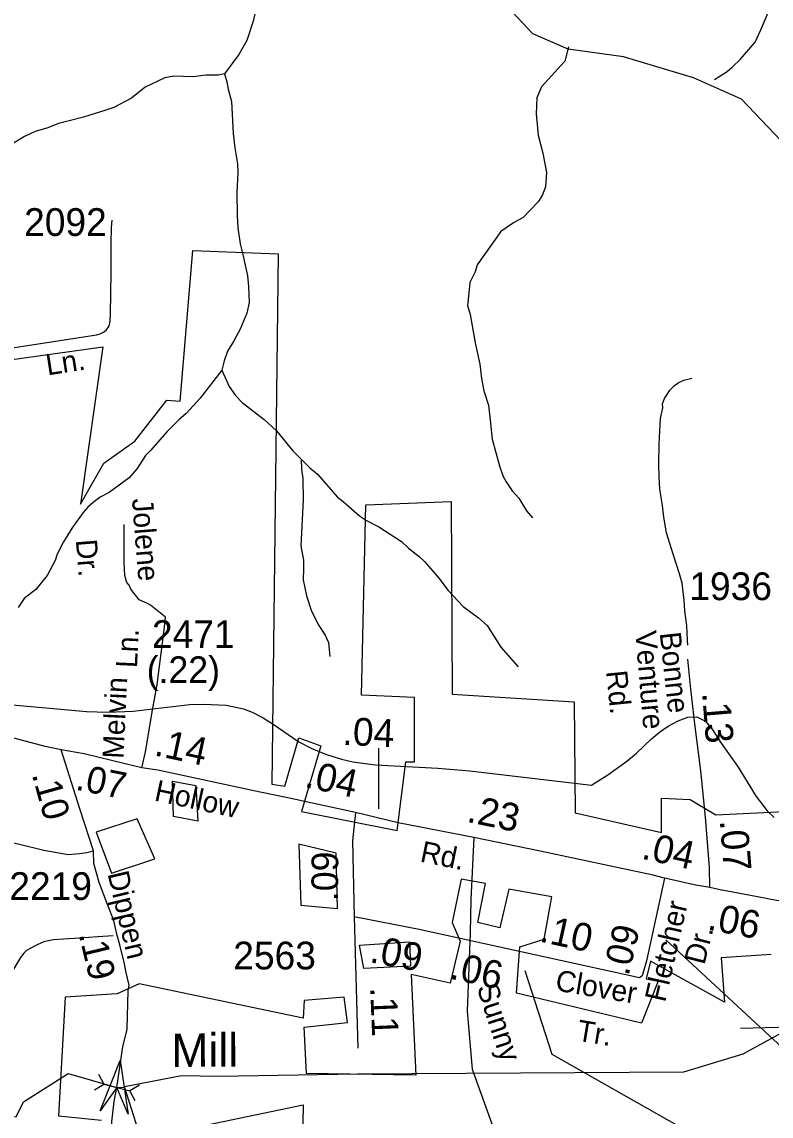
# Model space of a CAD drawing. Extents: x 1547597 to 1699558, y 810033 to 920809.
# Drawn here: x 1646659 to 1650031, y 884657 to 889584 of the extents above; entities that cross this region are included whole.
import ezdxf

# ---------------------------------------------------------------- set-up
doc = ezdxf.new("R2010")
doc.units = 0
for name, color, linetype in [('Exist Boundary Political City Limit New', 7, 'Continuous'), ('Exist Boundary Political City Limit New Hole', 7, 'Continuous'), ('Exist Hydrographic Creek Single Shore', 7, 'Continuous'), ('Exist Hydrographic Creek Single Shore Label', 7, 'Continuous'), ('Exist Hydrographic Misc Water Feature', 7, 'Continuous'), ('Exist Road Non-System Type 51', 7, 'Continuous'), ('Exist Road Non-System Type 51 Label', 7, 'Continuous'), ('Exist Road Primary NC Attributed', 7, 'Continuous'), ('Exist Road Primary NC Label', 7, 'Continuous'), ('Exist Road Primary NC Service Mileage Hundredths English Label', 7, 'Continuous'), ('Exist Road Secondary Mileage Hundredths English Label', 7, 'Continuous'), ('Exist Road Secondary Structure Pipe CELL', 7, 'Continuous'), ('Exist Road Secondary Structure Standard Bridge Attributed CELL', 7, 'Continuous'), ('Exist Road Secondary Type 41 Attributed', 7, 'Continuous'), ('Exist Road Secondary Type 51 Attributed', 7, 'Continuous'), ('Exist Road Secondary Type 51 Label', 7, 'Continuous'), ('Exist Road Secondary Type 51 Number Label', 7, 'Continuous'), ('Map Preparation Boundary City Limit Buffer Line', 7, 'Continuous')]:
    doc.layers.add(name, color=color, linetype=linetype)

msp = doc.modelspace()

# ---------------------------------------------------------------- linework, layer by layer
at = {"layer": 'Exist Boundary Political City Limit New'}
msp.add_line((1649781.9, 886012.9), (1650090.9, 886027.8), dxfattribs=at)
for points in [[(1646593.7, 888060.7), (1647022.3, 888120.6), (1646922.6, 887412.2), (1647027.3, 887596.8), (1647166.8, 887696.5), (1647311.3, 887881.1), (1647371.1, 887876.1), (1647428.4, 888554.6), (1647812.2, 888539.6), (1647784.2, 886151.8), (1647842, 886141.7), (1647904.4, 886359.6), (1648004, 886324.7), (1647917.7, 886028.8), (1648348.3, 885942.5), (1648386.5, 886252.3), (1648426.4, 886252.3), (1648426.4, 886541.7), (1648187.2, 886551.6), (1648207.1, 887409.7), (1648590.8, 887424.6), (1648595.8, 886556.6), (1649144, 886521.7), (1649149, 886022.9), (1649537.7, 885933.1), (1649537.7, 886087.7), (1649667.3, 886082.7), (1649781.9, 886012.9)], [(1650031.1, 885384.3), (1649806.8, 885369.3), (1649821.8, 885169.8), (1649487.9, 885354.4), (1649467.9, 885274.6), (1649522.8, 885264.6), (1649448, 885075), (1648884.9, 885209.7), (1648899.8, 885419.2), (1649009.5, 885454.2), (1649044.3, 885643.7), (1648850, 885678.6), (1648810.1, 885504), (1648710.5, 885529), (1648745.3, 885703.6), (1648635.7, 885723.5), (1648595.8, 885529), (1648630.7, 885444.2), (1648585.9, 885254.6), (1648411.4, 885294.5), (1648431.4, 884840.6), (1647939.2, 884848), (1647929.3, 885057.6), (1648123.6, 885077.5), (1648108.7, 885192.3), (1647929.3, 885177.3), (1647924.3, 885097.5), (1647186.7, 885252.1), (1647087.1, 885207.2), (1646852.8, 885192.3), (1646822.9, 884658.5), (1647017.3, 884638.5)], [(1647089.6, 884534), (1647924, 884708), (1647906.6, 883722)]]:
    msp.add_lwpolyline(points, dxfattribs=at)
at = {"layer": 'Exist Boundary Political City Limit New Hole'}
msp.add_line((1647176.8, 885995.4), (1646992.4, 885935.6), dxfattribs=at)
for points in [[(1647336.2, 886165), (1647440.9, 886145.1), (1647450.9, 885985.4)], [(1647450.9, 885985.4), (1647341.2, 886005.4), (1647336.2, 886165)], [(1646992.4, 885935.6), (1647062.1, 885751), (1647256.5, 885815.8), (1647176.8, 885995.4)], [(1647904.4, 885880.7), (1647914.3, 885606.3), (1648078.8, 885591.3)], [(1648078.8, 885591.3), (1648073.8, 885840.8), (1647904.4, 885880.7)], [(1647904.4, 885880.7), (1647914.3, 885606.3), (1648078.8, 885591.3)], [(1648078.8, 885591.3), (1648073.8, 885840.8), (1647904.4, 885880.7)], [(1648178.5, 885426.7), (1648402.7, 885441.7), (1648407.7, 885331.9)], [(1648407.7, 885331.9), (1648198.4, 885322), (1648178.5, 885426.7)]]:
    msp.add_lwpolyline(points, dxfattribs=at)
at = {"layer": 'Exist Hydrographic Creek Single Shore'}
for points in [[(1650136.1, 888984.4), (1649898.2, 889235.4), (1649682.2, 889331.8), (1649366.2, 889426.8), (1649117.1, 889461.5), (1648959.1, 889530.3), (1648844.1, 889650.9), (1648559.1, 890201.5), (1648242.2, 890933.6), (1648136.2, 891093.2), (1648064.1, 891334.3), (1648068.1, 891741.3), (1648104.2, 891944.1), (1648090.1, 892161), (1647995.1, 892543.7), (1647865.1, 892828.8)], [(1652738.6, 885052.4), (1652608.1, 885168.8), (1651887.2, 885511.8), (1651463.1, 885592.7), (1651154.1, 885569.4), (1650433.2, 885262.3), (1650156.1, 885074.3), (1649904.1, 884935), (1649637.1, 884855.1), (1648169.2, 884845.6), (1647545.4, 884835.1), (1647377.3, 884837.8), (1647119.8, 884788.4)], [(1645305.1, 884404.9), (1645596.1, 884336.5), (1646304.1, 884335.3), (1646455.1, 884434), (1646568.7, 884657.5), (1646632.8, 884653.5), (1646666.1, 884721.6), (1646866.3, 884848.5), (1647086.4, 884785.7), (1647116.1, 884786.7)], [(1647215.1, 884490.7), (1647119.8, 884788.4)]]:
    msp.add_lwpolyline(points, dxfattribs=at)
at = {"layer": 'Exist Hydrographic Misc Water Feature'}
for points in [[(1648489.4, 890485.9), (1648391.6, 890437.4), (1648359.5, 890430.1), (1648311.2, 890412.8), (1648271.1, 890401.6), (1648222.9, 890390.4), (1648190.8, 890382.9), (1648158.5, 890369.5), (1648077.7, 890312.9), (1648020.8, 890257.8), (1647944.9, 890145.1), (1647922.7, 890125.5), (1647838.2, 889972.9), (1647817.5, 889929.3), (1647782.2, 889849.9), (1647771.8, 889818.1), (1647755.3, 889790.3), (1647746.9, 889762.5), (1647732.3, 889730.7), (1647700, 889587.3), (1647670.6, 889499.8), (1647635.6, 889436.4), (1647570, 889349.6)], [(1649776.2, 889324.7), (1649833.6, 889361), (1649857.9, 889380.6), (1649892.4, 889414), (1649959.7, 889492.9), (1649984.6, 889548.4), (1650022, 889635.8), (1650046.6, 889675.4)], [(1649118.3, 889471), (1649102.6, 889407.5), (1648996.8, 889291.2), (1648976, 889241.6), (1648972.8, 889169.7), (1648979.7, 889105.5), (1648983.2, 889073.5), (1649003.9, 888993.2), (1649020.4, 888904.9), (1649015.4, 888840.9), (1649000.8, 888801.2), (1648982.4, 888773.5), (1648915.3, 888702.7), (1648870.9, 888679.4), (1648814.3, 888640.4), (1648707.8, 888490.2), (1648699.3, 888458.4), (1648674.6, 888410.8), (1648669.8, 888362.8), (1648664.9, 888307), (1648676.3, 888266.8), (1648698.2, 888138.4), (1648720.6, 888042), (1648727.5, 887977.9), (1648738.6, 887921.8), (1648759.6, 887857.4), (1648768.2, 887777.2), (1648775.1, 887705.1), (1648809.1, 887584.6), (1648824.3, 887536.3), (1648838, 887512.1), (1648865.2, 887471.6), (1648894.8, 887439.1), (1648929.8, 887382.5), (1648957.3, 887350.1)], [(1647570, 889349.6), (1647542.1, 889344), (1647486.1, 889343), (1647430.1, 889335.9), (1647342.1, 889339.4), (1647302, 889332.1), (1647213.4, 889289.6), (1647152.6, 889240.7), (1647071.9, 889198), (1647031.7, 889184.7), (1646935.3, 889154.3), (1646871, 889137.4), (1646822.9, 889126.2), (1646774.6, 889107.1), (1646718.3, 889090), (1646669.9, 889066.9), (1646605.3, 889028), (1646520.3, 888961.4), (1646365.6, 888796.1), (1646300.4, 888719.2), (1646247.4, 888652.1)], [(1647570, 889349.6), (1647581.6, 889313.3), (1647587.1, 889281.3), (1647602.2, 889225), (1647609.9, 889080.8), (1647616.8, 889016.7), (1647629.7, 888944.6), (1647631, 888904.5), (1647625.6, 888816.6), (1647627.8, 888712.5), (1647630.9, 888656.6), (1647641.8, 888584.4), (1647653, 888536.2), (1647673.5, 888439.8), (1647678.7, 888391.7), (1647681.5, 888319.7), (1647670.7, 888271.9), (1647641.6, 888200.4), (1647610.6, 888145), (1647584, 888101.4), (1647569.3, 888057.6), (1647557.9, 888015.2)], [(1647557.9, 888015.2), (1647460.6, 887889.5), (1647397.5, 887820.6), (1647365, 887791.1), (1647312.2, 887740), (1647236.8, 887653.3), (1647214.5, 887631.7), (1647177.5, 887572.4), (1647140.8, 887530.9), (1647051.8, 887464.5), (1647011.4, 887443.2), (1646979.2, 887419.7), (1646954.8, 887398.2), (1646934.5, 887374.5), (1646885.3, 887305.3), (1646846.3, 887242), (1646817.4, 887186.4), (1646809, 887158.7), (1646771.8, 887091.3), (1646747.3, 887059.6), (1646720.9, 887028.1), (1646668.2, 886987), (1646641.5, 886947.5)], [(1647557.9, 888015.2), (1647591.3, 887941.2), (1647620.7, 887900.7), (1647650.2, 887870.3), (1647748.9, 887792.6), (1647804.1, 887741.6), (1647878.6, 887652.4), (1647915.4, 887615.1)], [(1647915.4, 887615.1), (1647917.2, 887567.7), (1647922.5, 887527.6), (1647925, 887431.6), (1647913.6, 887223.8), (1647926.6, 887159.6), (1647925.9, 887119.6), (1647925.2, 887071.6), (1647939.9, 886999.3), (1647960.9, 886935), (1647991.8, 886870.5), (1648023.1, 886822), (1648038.6, 886789.7), (1648045.4, 886725.6)], [(1647915.4, 887615.1), (1647955.3, 887575.1), (1647988.8, 887546.5), (1648077.1, 887445), (1648104.8, 887424.5), (1648177.7, 887359.3), (1648209.4, 887338.8), (1648264.8, 887309.8), (1648367.8, 887244.1), (1648399.2, 887213.5), (1648446.6, 887176.7), (1648470.3, 887154.4), (1648537, 887077.3), (1648576.1, 887024.6), (1648644.9, 886951.4), (1648714.1, 886900.2), (1648753.5, 886865.5), (1648813.9, 886768.5), (1648892.4, 886679.1)], [(1646431, 886525), (1646950.1, 886479.1), (1647045.1, 886475.9), (1647160.1, 886480.8), (1647414.1, 886509.4), (1647476.1, 886511.8), (1647578.1, 886507.5), (1647656.1, 886490.4), (1647695.1, 886475), (1647744.1, 886450), (1647790.1, 886421.3), (1647905.2, 886341.4), (1647963.1, 886312.1), (1648029.1, 886284.9), (1648097.1, 886263.2)], [(1648097.1, 886263.2), (1648148.2, 886251.3), (1648250.2, 886239), (1648530.2, 886223.3), (1648675.1, 886211.7), (1649222.1, 886147.2), (1649296.1, 886193.3), (1649382.2, 886255.1), (1649425.1, 886291.3), (1649493.1, 886355.1), (1649528.2, 886385.1), (1649568.1, 886413), (1649612.1, 886437), (1649656.1, 886452.8), (1649696.2, 886455), (1649736.2, 886434.7), (1649769.2, 886393.8), (1649803.1, 886340), (1649883.1, 886227.5), (1649964.2, 886095.3), (1650013.1, 886031.8), (1650044.2, 886001.7)]]:
    msp.add_lwpolyline(points, dxfattribs=at)
at = {"layer": 'Exist Road Non-System Type 51'}
for points in [[(1649656.1, 886777.6), (1649655, 886800.4), (1649651.9, 886866.3), (1649642.9, 886932.5), (1649639.5, 886980.6), (1649630.6, 887056.7), (1649619.2, 887098.7), (1649590.4, 887187.2), (1649559.8, 887283.6), (1649548.8, 887353.7), (1649541.6, 887405.9), (1649538, 887433.8), (1649530.6, 887481.9), (1649527.4, 887534), (1649526.2, 887591.9), (1649527.4, 887681.9), (1649530.3, 887741.9), (1649533.2, 887797.9), (1649543.8, 887845.7), (1649542.2, 887863.7), (1649550.4, 887887.6), (1649562.6, 887905.3), (1649575, 887925.1), (1649595.2, 887944.9), (1649613.3, 887958.5), (1649637.6, 887970.2), (1649673.6, 887979.7)], [(1648693.1, 885911), (1648679.2, 885630.9), (1648676.9, 885484.2)], [(1647070.1, 885469.2), (1647000.2, 885464.4), (1646920, 885457.9), (1646845.8, 885453.2), (1646800, 885449.9), (1646757.7, 885440.8), (1646727.4, 885427.2), (1646695.3, 885411.8), (1646678.9, 885401.7), (1646667.1, 885389.8), (1646652.9, 885371.2), (1646629.9, 885333.1), (1646508.5, 885129.2), (1646495.6, 885106.5)], [(1648676.9, 885484.2), (1648662.2, 885128.6), (1648685, 884867.9), (1648766.4, 884643.2), (1648884.2, 884316.9), (1648948.5, 884062.4), (1648968, 883925.6), (1649008.5, 883702.9)], [(1650232.4, 885060.4), (1649893.9, 885050.6)]]:
    msp.add_lwpolyline(points, dxfattribs=at)
at = {"layer": 'Exist Road Primary NC Attributed'}
for points in [[(1646835.5, 886306.7), (1646763.4, 886320.4), (1646611.4, 886361.7), (1646563.7, 886377.5), (1646511.8, 886402.1), (1646475.6, 886425.2), (1646451.7, 886442.5), (1646427.6, 886462.9), (1646399.8, 886484.4)], [(1647198.4, 886225.3), (1647123.5, 886242.6), (1646938.8, 886287.3), (1646835.5, 886306.7)], [(1648160.7, 886023.9), (1648027.7, 886053), (1647855.1, 886089.6), (1647730.9, 886115.3), (1647270.4, 886213.8), (1647198.4, 886225.3)], [(1649551.8, 885728.7), (1649500.3, 885741.3), (1648991.3, 885849.1), (1648693.1, 885911), (1648352.8, 885976.7), (1648160.7, 886023.9)], [(1652137.4, 885833.3), (1652019.1, 885819.7), (1651693.2, 885774.2), (1651413.3, 885739.5), (1651260.9, 885718.5), (1651166.8, 885705.1), (1651021.5, 885687.6), (1650808.9, 885659.1), (1650624.2, 885631.4), (1650446.6, 885609), (1650342.7, 885604.8), (1650304.4, 885605.1), (1650270.7, 885603.7), (1650208.2, 885607.2), (1650156.3, 885612.8), (1650055.9, 885628.3), (1649969.2, 885644.1), (1649858.9, 885665.3), (1649801.3, 885675.9), (1649755.9, 885686.5)], [(1649755.9, 885686.5), (1649692.3, 885697.1), (1649649.9, 885706.2), (1649613.2, 885715.1), (1649551.8, 885728.7)]]:
    msp.add_lwpolyline(points, dxfattribs=at)
at = {"layer": 'Exist Road Primary NC Service Mileage Hundredths English Label'}
msp.add_line((1648265.4, 886040.3), (1648265.4, 886313), dxfattribs=at)
at = {"layer": 'Exist Road Secondary Structure Pipe CELL'}
for p, q in [((1647003.8, 884845.9), (1647028, 884801.3)), ((1646984.8, 884774.7), (1647028, 884801.3)), ((1647028, 884801.3), (1647144.9, 884770.1)), ((1647188.1, 884796.7), (1647144.9, 884770.1)), ((1647169.1, 884725.5), (1647144.9, 884770.1))]:
    msp.add_line(p, q, dxfattribs=at)
at = {"layer": 'Exist Road Secondary Structure Standard Bridge Attributed CELL'}
msp.add_lwpolyline([(1647010.8, 884680), (1647100.3, 884906.8), (1647136.2, 884665.6), (1647086.4, 884785.7)], close=True, dxfattribs=at)
at = {"layer": 'Exist Road Secondary Type 41 Attributed'}
msp.add_lwpolyline([(1647198.4, 886225.3), (1647214.4, 886296.4), (1647246.6, 886484), (1647267.7, 886599.9), (1647299.2, 886846.2), (1647305.5, 886903.1), (1647237.6, 886957.9), (1647223.8, 886964.1), (1647186.1, 886980.9), (1647148.9, 887029.4), (1647141.1, 887047.6), (1647130.9, 887058.7), (1647122.5, 887090.3), (1647118.3, 887151.4), (1647118.3, 887319.9)], dxfattribs=at)
at = {"layer": 'Exist Road Secondary Type 51 Attributed'}
for points in [[(1646606, 888114.4), (1646664, 888123.2), (1646995, 888174.7), (1647011.1, 888178.4), (1647025.9, 888186.5), (1647037.5, 888195.8), (1647046.9, 888207.3), (1647051.7, 888215.6), (1647055, 888227.7), (1647056.2, 888237.5), (1647056.8, 888269.5), (1647060.3, 888453.3), (1647060, 888533.4), (1647060.8, 888583.4), (1647062.3, 888657.4), (1647065, 888691.2)], [(1649755.9, 885686.5), (1649754.4, 885776.7), (1649735.8, 886003.2), (1649714.7, 886211), (1649687, 886422.6), (1649669.8, 886578.8), (1649656.1, 886714.7)], [(1646980.3, 885851), (1646919.2, 886040.8), (1646835.5, 886306.7)], [(1646068.4, 886151.5), (1646126.6, 886099.6), (1646176.4, 886064.4), (1646224.2, 886037.2), (1646273.4, 886008.3), (1646363.4, 885962.7), (1646425.8, 885937), (1646510.2, 885912.4), (1646647.8, 885881.4), (1646757.4, 885854.2), (1646866.5, 885834.2), (1646918.4, 885839.5), (1646950.4, 885843.7), (1646980.3, 885851)], [(1648160.7, 886023.9), (1648147.1, 885895.7), (1648154.8, 885553.9)], [(1647086.4, 884785.7), (1647113.1, 884969), (1647132.7, 885047.8), (1647137.6, 885222.5), (1647141.5, 885247), (1647125.9, 885310), (1647120.3, 885342), (1647099.6, 885427.4), (1647086.3, 885475.7), (1647072, 885537.6), (1647043.6, 885610.3), (1647006.3, 885708.3), (1646982.9, 885794.7), (1646980.3, 885851)], [(1649551.8, 885728.7), (1649470, 885356.2), (1649450.4, 885288.8), (1649438, 885279.6)], [(1649438, 885279.6), (1648447.5, 885497.7), (1648154.8, 885553.9)], [(1648154.8, 885553.9), (1648170.2, 884963.4)], [(1647246.7, 883707.3), (1647217.2, 883787.5), (1647175, 883914.1), (1647124, 884064.7), (1647103.7, 884122.6), (1647077.7, 884180.5), (1647069, 884250), (1647053.3, 884322.6), (1647056, 884354.6), (1647051.6, 884438.3), (1647063.7, 884630.7), (1647073.3, 884723.1), (1647086.4, 884785.7)]]:
    msp.add_lwpolyline(points, dxfattribs=at)
at = {"layer": 'Exist Road Secondary Type 51 Number Label'}
msp.add_line((1649556.4, 885450.9), (1650189.8, 884863.7), dxfattribs=at)
msp.add_lwpolyline([(1648923, 885312.5), (1649044.6, 884935), (1649615.1, 884612)], dxfattribs=at)
at = {"layer": 'Map Preparation Boundary City Limit Buffer Line'}
msp.add_line((1649781.9, 886012.9), (1650090.9, 886027.8), dxfattribs=at)
for points in [[(1646593.7, 888060.7), (1647022.3, 888120.6), (1646922.6, 887412.2), (1647027.3, 887596.8), (1647166.8, 887696.5), (1647311.3, 887881.1), (1647371.1, 887876.1), (1647428.4, 888554.6), (1647812.2, 888539.6), (1647784.2, 886151.8), (1647842, 886141.7), (1647904.4, 886359.6), (1648004, 886324.7), (1647917.7, 886028.8), (1648348.3, 885942.5), (1648386.5, 886252.3), (1648426.4, 886252.3), (1648426.4, 886541.7), (1648187.2, 886551.6), (1648207.1, 887409.7), (1648590.8, 887424.6), (1648595.8, 886556.6), (1649144, 886521.7), (1649149, 886022.9), (1649537.7, 885933.1), (1649537.7, 886087.7), (1649667.3, 886082.7), (1649781.9, 886012.9)], [(1650031.1, 885384.3), (1649806.8, 885369.3), (1649821.8, 885169.8), (1649487.9, 885354.4), (1649467.9, 885274.6), (1649522.8, 885264.6), (1649448, 885075), (1648884.9, 885209.7), (1648899.8, 885419.2), (1649009.5, 885454.2), (1649044.3, 885643.7), (1648850, 885678.6), (1648810.1, 885504), (1648710.5, 885529), (1648745.3, 885703.6), (1648635.7, 885723.5), (1648595.8, 885529), (1648630.7, 885444.2), (1648585.9, 885254.6), (1648411.4, 885294.5), (1648431.4, 884840.6), (1647939.2, 884848), (1647929.3, 885057.6), (1648123.6, 885077.5), (1648108.7, 885192.3), (1647929.3, 885177.3), (1647924.3, 885097.5), (1647186.7, 885252.1), (1647087.1, 885207.2), (1646852.8, 885192.3), (1646822.9, 884658.5), (1647017.3, 884638.5)], [(1647089.6, 884534), (1647924, 884708), (1647906.6, 883722)]]:
    msp.add_lwpolyline(points, dxfattribs=at)

# ---------------------------------------------------------------- texts
at = {"layer": 'Exist Hydrographic Creek Single Shore Label'}
msp.add_text('Mill', height=150, rotation=0.18, dxfattribs=at).set_placement((1647331.5, 884878.3))
at = {"layer": 'Exist Road Non-System Type 51 Label'}
for s, rotation, p in [('Clover', 350.5549, (1649055.8, 885222.9)), ('Sunny', 288.1886, (1648705.2, 885236.6)), ('Tr.', 350.5549, (1649152.9, 884997.5))]:
    msp.add_text(s, height=95, rotation=rotation, dxfattribs=at).set_placement(p)
at = {"layer": 'Exist Road Primary NC Label'}
for s, rotation, p in [('Hollow', 347.8446, (1647250.4, 886078.5)), ('Rd.', 348.3788, (1648446.9, 885803.7))]:
    msp.add_text(s, height=95, rotation=rotation, dxfattribs=at).set_placement(p)
at = {"layer": 'Exist Road Primary NC Service Mileage Hundredths English Label'}
for s, rotation, p in [('.04', 357.3362, (1648099.8, 886328.7)), ('.14', 347.9262, (1647250, 886282.1)), ('.04', 347.6474, (1647926.5, 886139.2)), ('.23', 348.2559, (1648656.9, 885982.4)), ('.04', 347.5172, (1649443.4, 885816.7)), ('.06', 349.104, (1649740, 885497.2))]:
    msp.add_text(s, height=125, rotation=rotation, dxfattribs=at).set_placement(p)
at = {"layer": 'Exist Road Secondary Mileage Hundredths English Label'}
for s, height, rotation, p in [('(.22)', 120, 0.0071, (1647220.2, 886606.8)), ('.13', 125, 274.6975, (1649720, 886562.4)), ('.07', 120, 348.6482, (1646896, 886127.3)), ('.10', 120, 285.5368, (1646702.7, 886195.2)), ('.07', 125, 274.6975, (1649799.7, 885987.7)), ('.09', 120, 89.7057, (1648081.5, 885624.5)), ('.10', 125, 347.5805, (1648984.3, 885443.5)), ('.09', 120, 76.3211, (1649388.6, 885284.4)), ('.19', 120, 283.6649, (1646913.6, 885475.8)), ('.09', 125, 349.14, (1648220.1, 885350.4)), ('.06', 125, 347.5805, (1648580.1, 885276.5)), ('.11', 120, 272.3534, (1648226.2, 885235.9))]:
    msp.add_text(s, height=height, rotation=rotation, dxfattribs=at).set_placement(p)
at = {"layer": 'Exist Road Secondary Type 51 Label'}
for s, rotation, p in [('Ln.', 8.8428, (1646774, 887991.7)), ('Jolene', 274.5609, (1647153.8, 887435.5)), ('Dr.', 274.5609, (1646901.2, 887250.8)), ('Ln.', 87.2937, (1647176.6, 886673.1)), ('Venture', 274.8431, (1649419.1, 886838.2)), ('Bonne', 276.243, (1649529.3, 886832.1)), ('Rd.', 275.8535, (1649287.9, 886659.3)), ('Melvin', 87.2937, (1647115.7, 886264.5)), ('Dippen', 283.2312, (1647043.6, 885748.6)), ('Fletcher', 77.1541, (1649554, 885165.9)), ('Dr.', 75.7395, (1649730.4, 885334.7))]:
    msp.add_text(s, height=95, rotation=rotation, dxfattribs=at).set_placement(p)
at = {"layer": 'Exist Road Secondary Type 51 Number Label'}
for s, p in [('2092', (1646668.7, 888619.8)), ('1936', (1649662.9, 886980)), ('2471', (1647244.3, 886764.6)), ('2219', (1646602.1, 885629.9)), ('2563', (1647610, 885317.4))]:
    msp.add_text(s, height=125, dxfattribs=at).set_placement(p)

doc.saveas('drawing.dxf')
